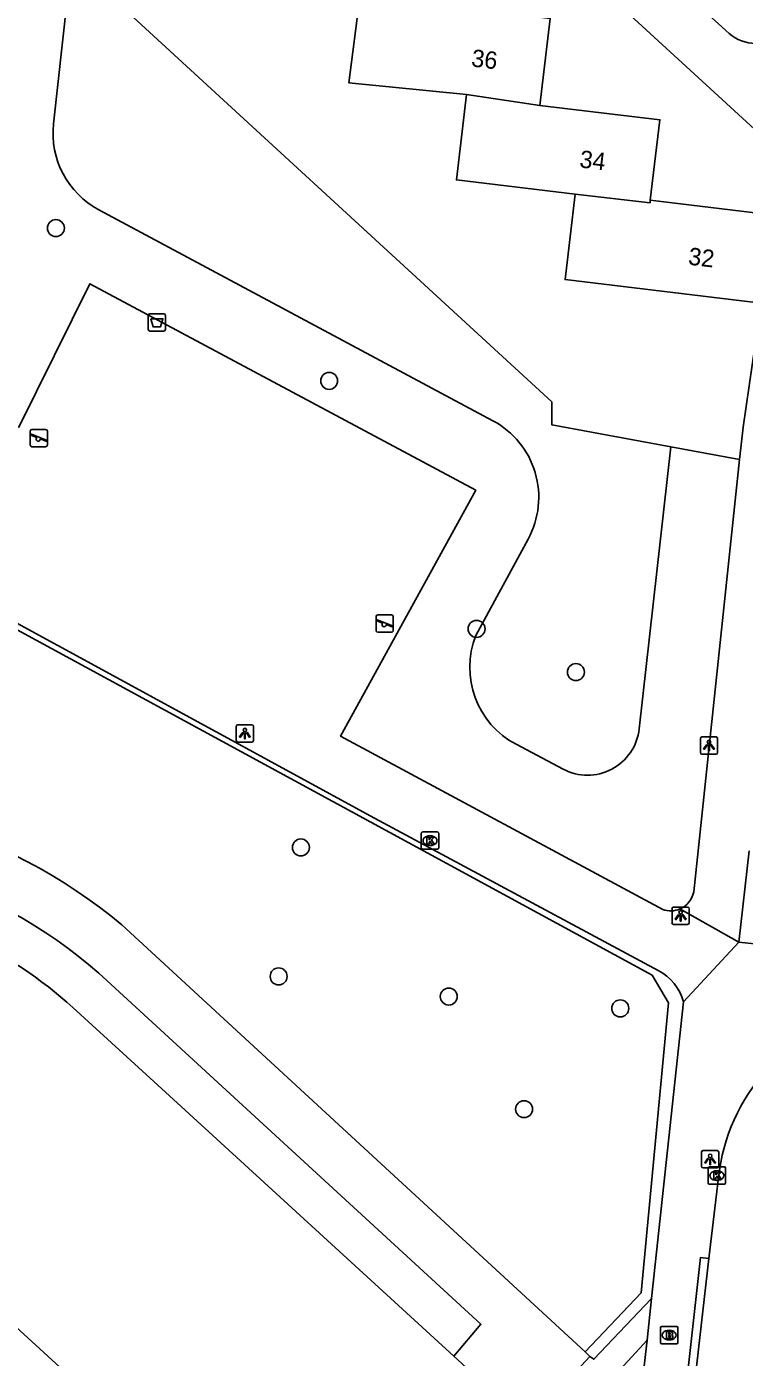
# Model space of a CAD drawing. Extents: x 162026 to 163499, y 387297 to 388169.
# Drawn here: x 162626.6 to 162667.9, y 387595.8 to 387672.5 of the extents above; entities that cross this region are included whole.
import ezdxf

# ---------------------------------------------------------------- set-up
doc = ezdxf.new("R2010")
doc.units = 0
for name, color, linetype in [('IMGEO_Afvalbak', 7, 'Continuous'), ('IMGEO_Boom', 7, 'Continuous'), ('IMGEO_Brandkraan', 7, 'Continuous'), ('IMGEO_Groenvoorziening', 7, 'Continuous'), ('IMGEO_Kolk', 7, 'Continuous'), ('IMGEO_Lichtpunt', 7, 'Continuous'), ('IMGEO_Pand', 7, 'Continuous'), ('IMGEO_Pand_nummerreeks', 7, 'Continuous'), ('IMGEO_Rijbaan_lokaal_open', 7, 'Continuous'), ('IMGEO_Speelvoorziening', 7, 'Continuous'), ('IMGEO_Voetpad_open', 7, 'Continuous')]:
    doc.layers.add(name, color=color, linetype=linetype)

msp = doc.modelspace()

# ---------------------------------------------------------------- linework, layer by layer
at = {"layer": 'IMGEO_Afvalbak'}
for p, q in [((162633.584, 387655.022), (162633.584, 387655.822)), ((162633.584, 387655.822), (162633.584, 387655.022)), ((162633.684, 387655.922), (162634.474, 387655.922)), ((162634.474, 387655.922), (162633.684, 387655.922)), ((162634.574, 387655.822), (162634.574, 387655.022)), ((162634.574, 387655.022), (162634.574, 387655.822)), ((162634.474, 387654.922), (162633.684, 387654.922)), ((162633.684, 387654.922), (162634.474, 387654.922))]:
    msp.add_line(p, q, dxfattribs=at)
msp.add_lwpolyline([(162633.727, 387655.636), (162634.431, 387655.636), (162634.282, 387655.166), (162633.876, 387655.166), (162633.727, 387655.636)], dxfattribs=at)
for centre, start, end in [((162633.684, 387655.822), 90, 180), ((162633.684, 387655.822), 90, 180), ((162634.474, 387655.822), 0, 90), ((162634.474, 387655.822), 360, 90), ((162633.684, 387655.022), 180, 270), ((162633.684, 387655.022), 180, 270), ((162634.474, 387655.022), 270, 0), ((162634.474, 387655.022), 270, 0)]:
    msp.add_arc(centre, 0.1, start, end, dxfattribs=at)
at = {"layer": 'IMGEO_Boom'}
for centre in [(162628.262, 387660.855), (162644.01, 387652.055), (162652.507, 387637.771), (162658.232, 387635.285), (162642.379, 387625.182), (162641.1, 387617.757), (162650.906, 387616.594), (162660.789, 387615.915), (162655.241, 387610.108)]:
    msp.add_circle(centre, 0.489, dxfattribs=at)
at = {"layer": 'IMGEO_Brandkraan'}
for p, q in [((162663.108, 387596.667), (162663.108, 387597.519)), ((162663.183, 387597.593), (162664.035, 387597.593)), ((162663.596, 387597.373), (162663.621, 387597.373)), ((162664.109, 387597.519), (162664.109, 387596.667)), ((162664.035, 387596.593), (162663.183, 387596.593)), ((162663.619, 387596.813), (162663.594, 387596.813))]:
    msp.add_line(p, q, dxfattribs=at)
for points in [[(162663.108, 387596.667), (162663.108, 387597.519)], [(162663.183, 387597.593), (162664.035, 387597.593)], [(162663.456, 387597.293), (162663.456, 387596.893), (162663.669, 387596.893)], [(162663.687, 387597.293), (162663.456, 387597.293)], [(162663.635, 387597.212), (162663.581, 387597.212), (162663.581, 387597.136)], [(162664.109, 387597.519), (162664.109, 387596.667)], [(162664.035, 387596.593), (162663.183, 387596.593)], [(162663.581, 387597.136), (162663.634, 387597.136)], [(162663.643, 387597.06), (162663.581, 387597.06), (162663.581, 387596.979)], [(162663.581, 387596.979), (162663.643, 387596.979)]]:
    msp.add_lwpolyline(points, dxfattribs=at)
for centre, radius, start, end in [((162663.185, 387597.517), 0.0765, 91.55205, 178.44795), ((162663.185, 387597.517), 0.0765, 91.55205, 178.44795), ((162663.636, 387597.174), 0.0379, 267.82845, 90.93552), ((162663.691, 387597.148), 0.145, 59.4692, 91.53667), ((162663.716, 387597.195), 0.0922, 285.51372, 58.15012), ((162664.033, 387597.517), 0.0765, 1.55205, 88.44795), ((162664.033, 387597.517), 0.0765, 1.55205, 88.44795), ((162663.185, 387596.669), 0.0765, 181.55205, 268.44795), ((162663.185, 387596.669), 0.0765, 181.55205, 268.44795), ((162663.644, 387597.019), 0.0404, 269.87594, 90.50774), ((162663.675, 387597.144), 0.251, 268.66757, 293.53466), ((162663.721, 387597.003), 0.105, 301.31148, 78.98903), ((162664.033, 387596.669), 0.0765, 271.55205, 358.44795), ((162664.033, 387596.669), 0.0765, 271.55205, 358.44795)]:
    msp.add_arc(centre, radius, start, end, dxfattribs=at)
for centre, major_axis, ratio, start_param, end_param in [((162663.595, 387597.093), (-0.387, 0.002), 0.722429, 4.712389, 7.853982), ((162663.62, 387597.093), (-0.39, 0.002), 0.717154, 1.570796, 4.712389)]:
    msp.add_ellipse(centre, major_axis=major_axis, ratio=ratio, start_param=start_param, end_param=end_param, dxfattribs=at)
at = {"layer": 'IMGEO_Groenvoorziening'}
for points in [[(162628.128, 387666.865), (162629.167, 387676.287)], [(162663.71, 387648.254), (162656.846, 387649.522), (162656.846, 387650.846), (162629.167, 387676.287)], [(162653.45, 387649.76), (162630.739, 387661.908)], [(162663.71, 387648.254), (162661.877, 387632.009)], [(162667.665, 387647.523), (162663.71, 387648.254)], [(162652.466, 387637.39), (162655.474, 387642.943)], [(162657.495, 387629.692), (162654.779, 387631.124)]]:
    msp.add_lwpolyline(points, dxfattribs=at)
for centre, radius, start, end in [((162633.097, 387666.316), 4.999, 173.69547, 241.85877), ((162651.091, 387645.351), 5, 331.21669, 61.85612), ((162657.114, 387635.546), 5.001, 158.35889, 242.16285), ((162658.896, 387632.345), 3, 242.17361, 353.56204)]:
    msp.add_arc(centre, radius, start, end, dxfattribs=at)
at = {"layer": 'IMGEO_Kolk'}
for p, q in [((162649.321, 387625.149), (162649.321, 387626.001)), ((162649.396, 387626.075), (162650.248, 387626.075)), ((162649.809, 387625.855), (162649.834, 387625.855)), ((162650.322, 387626.001), (162650.322, 387625.149)), ((162650.248, 387625.075), (162649.396, 387625.075)), ((162649.832, 387625.295), (162649.807, 387625.295)), ((162665.856, 387605.854), (162665.856, 387606.706)), ((162665.931, 387606.78), (162666.783, 387606.78)), ((162666.344, 387606.56), (162666.369, 387606.56)), ((162666.857, 387606.706), (162666.857, 387605.854)), ((162666.783, 387605.78), (162665.931, 387605.78)), ((162666.367, 387606), (162666.342, 387606))]:
    msp.add_line(p, q, dxfattribs=at)
for points in [[(162649.321, 387625.149), (162649.321, 387626.001)], [(162649.396, 387626.075), (162650.248, 387626.075)], [(162649.642, 387625.775), (162649.765, 387625.775), (162649.765, 387625.624), (162649.895, 387625.775), (162650.059, 387625.775), (162649.913, 387625.624), (162650.066, 387625.375), (162649.914, 387625.375), (162649.829, 387625.539), (162649.765, 387625.472), (162649.765, 387625.375), (162649.642, 387625.375), (162649.642, 387625.775)], [(162650.322, 387626.001), (162650.322, 387625.149)], [(162650.248, 387625.075), (162649.396, 387625.075)], [(162665.856, 387605.854), (162665.856, 387606.706)], [(162665.931, 387606.78), (162666.783, 387606.78)], [(162666.177, 387606.48), (162666.3, 387606.48), (162666.3, 387606.329), (162666.43, 387606.48), (162666.594, 387606.48), (162666.448, 387606.329), (162666.601, 387606.08), (162666.449, 387606.08), (162666.364, 387606.244), (162666.3, 387606.177), (162666.3, 387606.08), (162666.177, 387606.08), (162666.177, 387606.48)], [(162666.857, 387606.706), (162666.857, 387605.854)], [(162666.783, 387605.78), (162665.931, 387605.78)]]:
    msp.add_lwpolyline(points, dxfattribs=at)
for centre, start, end in [((162649.398, 387625.999), 91.55205, 178.44795), ((162649.398, 387625.999), 91.55205, 178.44795), ((162650.246, 387625.999), 1.55205, 88.44795), ((162650.246, 387625.999), 1.55205, 88.44795), ((162649.398, 387625.151), 181.55205, 268.44795), ((162649.398, 387625.151), 181.55205, 268.44795), ((162650.246, 387625.151), 271.55205, 358.44795), ((162650.246, 387625.151), 271.55205, 358.44795), ((162665.933, 387606.704), 91.55205, 178.44795), ((162665.933, 387606.704), 91.55205, 178.44795), ((162666.781, 387606.704), 1.55205, 88.44795), ((162666.781, 387606.704), 1.55205, 88.44795), ((162665.933, 387605.856), 181.55205, 268.44795), ((162665.933, 387605.856), 181.55205, 268.44795), ((162666.781, 387605.856), 271.55205, 358.44795), ((162666.781, 387605.856), 271.55205, 358.44795)]:
    msp.add_arc(centre, 0.0765, start, end, dxfattribs=at)
for centre, major_axis, ratio, start_param, end_param in [((162649.808, 387625.575), (-0.387, 0.002), 0.722429, 4.712389, 7.853982), ((162649.833, 387625.575), (-0.39, 0.002), 0.717154, 1.570796, 4.712389), ((162666.343, 387606.28), (-0.387, 0.002), 0.722429, 4.712389, 7.853982), ((162666.368, 387606.28), (-0.39, 0.002), 0.717154, 1.570796, 4.712389)]:
    msp.add_ellipse(centre, major_axis=major_axis, ratio=ratio, start_param=start_param, end_param=end_param, dxfattribs=at)
at = {"layer": 'IMGEO_Lichtpunt'}
for p, q in [((162638.655, 387632.151), (162638.655, 387631.344)), ((162638.655, 387632.151), (162638.655, 387631.344)), ((162639.557, 387632.246), (162638.749, 387632.246)), ((162639.557, 387632.246), (162638.749, 387632.246)), ((162639.651, 387631.344), (162639.651, 387632.151)), ((162639.651, 387631.344), (162639.651, 387632.151)), ((162638.749, 387631.25), (162639.557, 387631.25)), ((162638.749, 387631.25), (162639.557, 387631.25)), ((162665.402, 387631.457), (162665.402, 387630.65)), ((162665.402, 387631.457), (162665.402, 387630.65)), ((162666.304, 387631.552), (162665.496, 387631.552)), ((162666.304, 387631.552), (162665.496, 387631.552)), ((162666.398, 387630.65), (162666.398, 387631.457)), ((162666.398, 387630.65), (162666.398, 387631.457)), ((162665.496, 387630.556), (162666.304, 387630.556)), ((162665.496, 387630.556), (162666.304, 387630.556)), ((162664.67, 387621.744), (162663.862, 387621.744)), ((162664.67, 387621.744), (162663.862, 387621.744)), ((162663.768, 387621.649), (162663.768, 387620.842)), ((162663.768, 387621.649), (162663.768, 387620.842)), ((162664.764, 387620.842), (162664.764, 387621.649)), ((162664.764, 387620.842), (162664.764, 387621.649)), ((162663.862, 387620.748), (162664.67, 387620.748)), ((162663.862, 387620.748), (162664.67, 387620.748)), ((162665.466, 387607.625), (162665.466, 387606.818)), ((162665.466, 387607.625), (162665.466, 387606.818)), ((162666.368, 387607.72), (162665.56, 387607.72)), ((162666.368, 387607.72), (162665.56, 387607.72)), ((162666.462, 387606.818), (162666.462, 387607.625)), ((162666.462, 387606.818), (162666.462, 387607.625)), ((162665.56, 387606.724), (162666.368, 387606.724)), ((162665.56, 387606.724), (162666.368, 387606.724))]:
    msp.add_line(p, q, dxfattribs=at)
for points in [[(162639.029, 387631.815), (162639.068, 387631.787), (162638.88, 387631.525), (162638.842, 387631.552), (162639.029, 387631.815)], [(162639.131, 387631.767), (162639.178, 387631.767), (162639.178, 387631.445), (162639.131, 387631.445), (162639.131, 387631.767)], [(162639.241, 387631.787), (162639.279, 387631.814), (162639.466, 387631.552), (162639.427, 387631.524), (162639.241, 387631.787)], [(162665.776, 387631.121), (162665.815, 387631.093), (162665.627, 387630.831), (162665.589, 387630.858), (162665.776, 387631.121)], [(162665.878, 387631.073), (162665.925, 387631.073), (162665.925, 387630.751), (162665.878, 387630.751), (162665.878, 387631.073)], [(162665.988, 387631.093), (162666.026, 387631.12), (162666.213, 387630.858), (162666.174, 387630.83), (162665.988, 387631.093)], [(162664.142, 387621.313), (162664.181, 387621.285), (162663.993, 387621.023), (162663.955, 387621.05), (162664.142, 387621.313)], [(162664.244, 387621.265), (162664.291, 387621.265), (162664.291, 387620.943), (162664.244, 387620.943), (162664.244, 387621.265)], [(162664.354, 387621.285), (162664.392, 387621.312), (162664.579, 387621.05), (162664.54, 387621.022), (162664.354, 387621.285)], [(162665.84, 387607.289), (162665.879, 387607.261), (162665.691, 387606.999), (162665.653, 387607.026), (162665.84, 387607.289)], [(162665.942, 387607.241), (162665.989, 387607.241), (162665.989, 387606.919), (162665.942, 387606.919), (162665.942, 387607.241)], [(162666.052, 387607.261), (162666.09, 387607.288), (162666.277, 387607.026), (162666.238, 387606.998), (162666.052, 387607.261)]]:
    msp.add_lwpolyline(points, dxfattribs=at)
for centre in [(162639.154, 387631.949), (162665.901, 387631.255), (162664.267, 387621.447), (162665.965, 387607.423)]:
    msp.add_circle(centre, 0.0994, dxfattribs=at)
for centre, start, end in [((162638.749, 387632.151), 90, 180), ((162638.749, 387632.151), 90, 180), ((162639.557, 387632.151), 0, 90), ((162639.557, 387632.151), 0, 90), ((162638.749, 387631.344), 180, 270), ((162638.749, 387631.344), 180, 270), ((162639.557, 387631.344), 270, 0), ((162639.557, 387631.344), 270, 360), ((162665.496, 387631.457), 90, 180), ((162665.496, 387631.457), 90, 180), ((162666.304, 387631.457), 0, 90), ((162666.304, 387631.457), 0, 90), ((162665.496, 387630.65), 180, 270), ((162665.496, 387630.65), 180, 270), ((162666.304, 387630.65), 270, 0), ((162666.304, 387630.65), 270, 360), ((162663.862, 387621.649), 90, 180), ((162663.862, 387621.649), 90, 180), ((162664.67, 387621.649), 0, 90), ((162664.67, 387621.649), 0, 90), ((162663.862, 387620.842), 180, 270), ((162663.862, 387620.842), 180, 270), ((162664.67, 387620.842), 270, 0), ((162664.67, 387620.842), 270, 360), ((162665.56, 387607.625), 90, 180), ((162665.56, 387607.625), 90, 180), ((162666.368, 387607.625), 0, 90), ((162666.368, 387607.625), 0, 90), ((162665.56, 387606.818), 180, 270), ((162665.56, 387606.818), 180, 270), ((162666.368, 387606.818), 270, 0), ((162666.368, 387606.818), 270, 360)]:
    msp.add_arc(centre, 0.0946, start, end, dxfattribs=at)
at = {"layer": 'IMGEO_Pand'}
for points in [[(162645.773, 387674.158), (162645.146, 387669.224), (162651.932, 387668.545)], [(162656.157, 387667.928), (162656.756, 387672.927), (162650, 387673.736)], [(162651.932, 387668.545), (162651.344, 387663.631), (162658.193, 387662.81)], [(162651.932, 387668.545), (162656.157, 387667.928)], [(162662.515, 387662.457), (162663.071, 387667.101), (162656.157, 387667.928)], [(162658.193, 387662.81), (162657.604, 387657.889), (162668.901, 387656.536)], [(162662.515, 387662.457), (162662.5, 387662.32), (162658.193, 387662.81)], [(162669.509, 387661.619), (162662.515, 387662.457)], [(162651.201, 387595.88), (162634.582, 387611.088), (162629.243, 387615.955)], [(162655.449, 387591.977), (162655.373, 387591.894), (162653.295, 387589.617), (162651.211, 387587.339), (162644.805, 387580.317), (162619.723, 387603.246), (162618.46, 387604.358), (162617.752, 387604.895), (162616.999, 387605.367), (162616.207, 387605.77), (162615.381, 387606.1), (162614.53, 387606.355), (162613.659, 387606.534), (162612.776, 387606.633), (162611.888, 387606.654), (162611.001, 387606.595), (162610.697, 387606.556)], [(162655.449, 387591.977), (162651.201, 387595.88)]]:
    msp.add_lwpolyline(points, dxfattribs=at)
msp.add_arc((162612.44, 387597.455), 24.992, 47.75287, 64.7248, dxfattribs=at)
at = {"layer": 'IMGEO_Rijbaan_lokaal_open'}
for points in [[(162665.897, 387601.506), (162666.445, 387606.164)], [(162665.897, 387601.506), (162664.858, 387592.399), (162664.182, 387586.499)]]:
    msp.add_lwpolyline(points, dxfattribs=at)
msp.add_arc((162677.406, 387604.976), 11.025, 137.72547, 173.81292, dxfattribs=at)
at = {"layer": 'IMGEO_Speelvoorziening'}
for p, q in [((162626.782, 387648.366), (162626.782, 387649.166)), ((162626.782, 387649.166), (162626.782, 387648.366)), ((162627.165, 387648.794), (162626.826, 387648.931)), ((162626.851, 387648.991), (162627.727, 387648.638)), ((162626.882, 387649.266), (162627.672, 387649.266)), ((162627.672, 387649.266), (162626.882, 387649.266)), ((162627.703, 387648.578), (162627.363, 387648.715)), ((162627.772, 387649.166), (162627.772, 387648.366)), ((162627.772, 387648.366), (162627.772, 387649.166)), ((162627.672, 387648.266), (162626.882, 387648.266)), ((162626.882, 387648.266), (162627.672, 387648.266)), ((162646.713, 387637.677), (162646.713, 387638.477)), ((162646.713, 387638.477), (162646.713, 387637.677)), ((162647.096, 387638.105), (162646.757, 387638.242)), ((162646.782, 387638.302), (162647.658, 387637.949)), ((162646.813, 387638.577), (162647.603, 387638.577)), ((162647.603, 387638.577), (162646.813, 387638.577)), ((162647.634, 387637.889), (162647.294, 387638.026)), ((162647.703, 387638.477), (162647.703, 387637.677)), ((162647.703, 387637.677), (162647.703, 387638.477)), ((162647.603, 387637.577), (162646.813, 387637.577)), ((162646.813, 387637.577), (162647.603, 387637.577))]:
    msp.add_line(p, q, dxfattribs=at)
for centre, radius, start, end in [((162626.882, 387649.166), 0.1, 90, 180), ((162626.882, 387649.166), 0.1, 90, 180), ((162626.839, 387648.961), 0.0327, 68.07798, 248.07798), ((162627.244, 387648.704), 0.12, 130.99278, 5.16318), ((162627.672, 387649.166), 0.1, 0, 90), ((162627.672, 387649.166), 0.1, 360, 90), ((162627.715, 387648.608), 0.0327, 248.07798, 68.07798), ((162626.882, 387648.366), 0.1, 180, 270), ((162626.882, 387648.366), 0.1, 180, 270), ((162627.672, 387648.366), 0.1, 270, 0), ((162627.672, 387648.366), 0.1, 270, 0), ((162646.813, 387638.477), 0.1, 90, 180), ((162646.813, 387638.477), 0.1, 90, 180), ((162646.77, 387638.272), 0.0327, 68.07798, 248.07798), ((162647.175, 387638.015), 0.12, 130.99278, 5.16318), ((162647.603, 387638.477), 0.1, 0, 90), ((162647.603, 387638.477), 0.1, 360, 90), ((162647.646, 387637.919), 0.0327, 248.07798, 68.07798), ((162646.813, 387637.677), 0.1, 180, 270), ((162646.813, 387637.677), 0.1, 180, 270), ((162647.603, 387637.677), 0.1, 270, 0), ((162647.603, 387637.677), 0.1, 270, 0)]:
    msp.add_arc(centre, radius, start, end, dxfattribs=at)
at = {"layer": 'IMGEO_Voetpad_open'}
for points in [[(162630.2, 387701.199), (162637.309, 387695.179), (162669.908, 387665.295)], [(162670.507, 387672.522), (162670.385, 387672.356), (162670.248, 387672.202), (162670.099, 387672.06), (162669.937, 387671.932), (162669.764, 387671.819), (162669.582, 387671.722), (162669.392, 387671.642), (162669.195, 387671.579), (162668.994, 387671.533), (162668.79, 387671.506), (162668.583, 387671.497), (162668.377, 387671.507), (162668.173, 387671.535), (162667.972, 387671.581), (162667.776, 387671.645), (162667.586, 387671.727), (162667.404, 387671.825), (162667.232, 387671.938), (162667.071, 387672.067), (162659.081, 387679.302)], [(162622.319, 387649.884), (162626.134, 387649.388), (162630.225, 387657.647), (162652.456, 387645.756), (162644.673, 387631.588), (162663.24, 387621.611)], [(162668.901, 387656.536), (162667.863, 387649.39), (162667.665, 387647.523)], [(162667.665, 387647.523), (162665.017, 387622.617)], [(162619.225, 387641.794), (162646.619, 387626.864), (162662.978, 387618.093)], [(162606.105, 387621.74), (162603.677, 387627.16), (162610.507, 387633.006), (162614.1, 387636.843), (162617.279, 387640.638), (162618.816, 387640.986), (162620.536, 387640.696), (162662.633, 387617.821), (162663.557, 387616.229), (162661.985, 387599.524), (162658.755, 387596.122)], [(162667.627, 387619.734), (162668.215, 387624.991)], [(162664.227, 387621.638), (162667.627, 387619.734)], [(162658.755, 387596.122), (162632.061, 387620.718)], [(162667.627, 387619.734), (162664.429, 387616.288)], [(162739.777, 387611.878), (162705.702, 387615.707), (162667.627, 387619.734)], [(162630.736, 387617.95), (162652.756, 387597.721), (162651.201, 387595.88)], [(162664.429, 387616.288), (162662.588, 387599.201)], [(162664.182, 387586.499), (162663.735, 387586.549), (162665.401, 387601.561), (162665.897, 387601.506)], [(162662.588, 387599.201), (162659.266, 387595.707), (162659.036, 387595.863)], [(162662.588, 387599.201), (162662.339, 387596.812)], [(162662.339, 387596.812), (162652.291, 387585.898)], [(162662.339, 387596.812), (162661.41, 387588.838), (162661.175, 387586.861), (162660.99, 387585.173)], [(162659.036, 387595.863), (162655.449, 387591.977)], [(162658.755, 387596.122), (162659.036, 387595.863)]]:
    msp.add_lwpolyline(points, dxfattribs=at)
for centre, radius, start, end in [((162612.221, 387597.013), 30.912, 50.07212, 98.35395), ((162611.971, 387596.398), 28.576, 48.95533, 97.6322), ((162663.701, 387622.871), 1.34, 293.10283, 349.09386), ((162663.7, 387622.866), 1.336, 249.88688, 293.24706), ((162661.658, 387615.546), 2.869, 14.992, 62.59808)]:
    msp.add_arc(centre, radius, start, end, dxfattribs=at)

# ---------------------------------------------------------------- texts
at = {"layer": 'IMGEO_Pand_nummerreeks'}
for s, rotation, p in [('36', 353.17161, (162652.167, 387670.173)), ('34', 353.17912, (162658.404, 387664.356)), ('32', 353.17326, (162664.668, 387658.759))]:
    msp.add_text(s, height=1, rotation=rotation, dxfattribs=at).set_placement(p)

doc.saveas('drawing.dxf')
